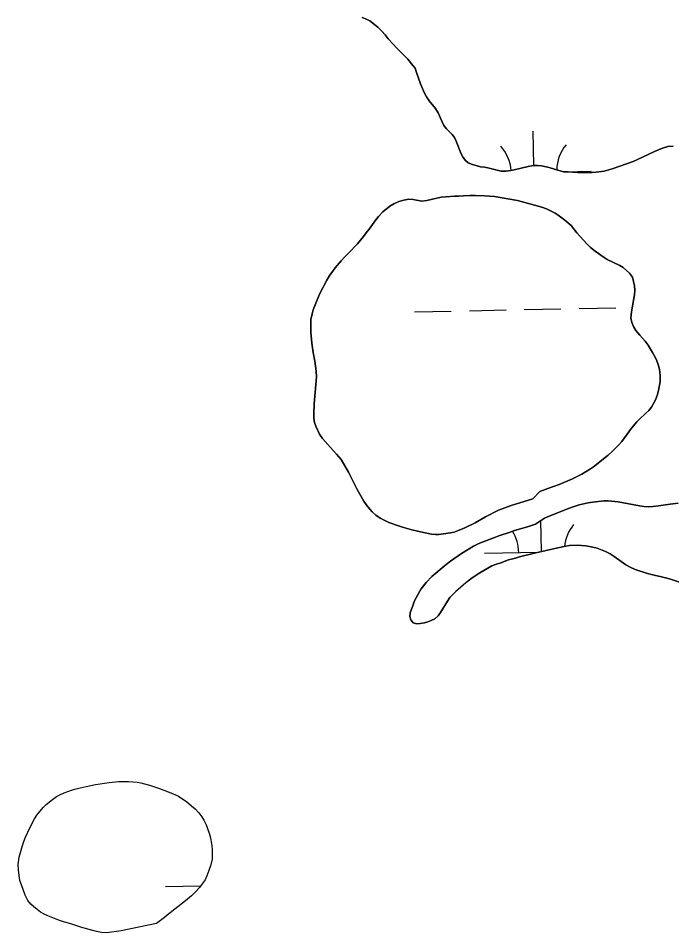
# Model space of a CAD drawing. Extents: x 3989314 to 4027622, y 243956 to 270014.
# Drawn here: x 4005481 to 4006052, y 251766 to 252567 of the extents above; entities that cross this region are included whole.
import ezdxf

# ---------------------------------------------------------------- set-up
doc = ezdxf.new("R2010")
doc.units = 0
doc.layers.add('V-RIVR-EDGE', color=7, linetype='Continuous')
doc.layers.add('V-WETL-SWMP', color=7, linetype='Continuous')

msp = doc.modelspace()

# ---------------------------------------------------------------- linework, layer by layer
at = {"layer": 'V-RIVR-EDGE'}
for points in [[(4005781.44, 252567.48), (4005784.62, 252566.22), (4005788.2, 252564.35), (4005795.15, 252558.86), (4005798.63, 252555.44), (4005801.58, 252552.13), (4005804.44, 252548.62), (4005812.2, 252540.24), (4005821.59, 252531.03), (4005825.77, 252525.45), (4005827.81, 252523.07), (4005829.23, 252519.26), (4005832.55, 252509.37), (4005836, 252501.13), (4005837.82, 252498.03), (4005840.27, 252494.52), (4005845.67, 252487.8), (4005848.12, 252483.98), (4005851.15, 252476.56), (4005853.08, 252472.95), (4005855.42, 252469.95), (4005860.22, 252464.88), (4005862.36, 252462.2), (4005863.88, 252459.11), (4005868.23, 252447.87), (4005869.85, 252444.78), (4005872, 252442.3), (4005874.45, 252440.12), (4005878.04, 252438.55), (4005885.22, 252436.55), (4005888.51, 252436.23), (4005891.59, 252435.69), (4005903.08, 252432.84), (4005907.5, 252432.71), (4005911.62, 252433.3), (4005914.7, 252433.89), (4005926.75, 252437), (4005931.59, 252437.9), (4005934.88, 252437.87), (4005938.58, 252437.54), (4005945.25, 252436.06), (4005949.86, 252434.49), (4005957.87, 252432.38), (4005961.98, 252432.35), (4005970.09, 252431.68), (4005982.84, 252431.59), (4005986.23, 252431.88), (4005993.44, 252432.86), (4005997.45, 252433.86), (4006001.37, 252435.17), (4006018.68, 252441.43), (4006021.98, 252442.75), (4006037.44, 252450.15), (4006044.35, 252452.98), (4006048.98, 252454.29), (4006053.71, 252454.67)], [(4005909.16, 252408.74), (4005897.45, 252410.62), (4005888.56, 252411.32), (4005880.58, 252411.63), (4005875.68, 252411.54), (4005870.26, 252411.32), (4005865.75, 252410.83), (4005862.66, 252410.85), (4005854.66, 252410.39), (4005850.8, 252410.02), (4005846.93, 252409.28), (4005838.02, 252407.02), (4005833.64, 252406.66), (4005826.3, 252408.12), (4005822.31, 252408.28), (4005818.05, 252407.53), (4005813.66, 252406.4), (4005809.39, 252404.24), (4005805.9, 252402.2), (4005799.55, 252397.09), (4005795.92, 252393.25), (4005793.58, 252390.3), (4005787.6, 252381.96), (4005785, 252378.76), (4005782.66, 252375.55), (4005777.46, 252369.14), (4005769.03, 252360.43), (4005766.31, 252357.74), (4005763.06, 252354.16), (4005758, 252348.14), (4005752.66, 252340.83), (4005750.58, 252337.49), (4005744.44, 252325.55), (4005741.56, 252318.74), (4005738.81, 252311.28), (4005737.76, 252307.94), (4005736.69, 252302.79), (4005736.49, 252291.83), (4005737.46, 252282.29)], [(4005737.46, 252282.29), (4005738.69, 252273.91), (4005740.19, 252266.55), (4005741.42, 252257.65), (4005741.65, 252252.76), (4005739.56, 252228.93), (4005739.11, 252220.56), (4005739.35, 252216.56), (4005739.96, 252212.82), (4005740.97, 252209.46), (4005744.15, 252202.61), (4005746.83, 252198.86), (4005749.13, 252196.01), (4005756.04, 252188.23), (4005759.11, 252184.99), (4005763.2, 252180.19), (4005769.57, 252169.33), (4005777.21, 252153.94), (4005783.07, 252143.98), (4005785.62, 252139.97), (4005788.17, 252136.73), (4005790.35, 252134.4), (4005793.55, 252131.54), (4005797.27, 252128.81), (4005804.85, 252125.15), (4005813.34, 252122.13), (4005816.81, 252121.08), (4005825.04, 252118.71), (4005832.76, 252116.85), (4005842.15, 252114.98), (4005845.63, 252114.7), (4005848.72, 252114.68), (4005858.79, 252116.03), (4005862.01, 252116.79), (4005864.98, 252117.8), (4005871.44, 252120.46), (4005880.36, 252124.78), (4005889.42, 252130.26), (4005900.8, 252135.99), (4005912.04, 252140.17), (4005931.02, 252145.84), (4005937.12, 252152.37), (4005944.09, 252155.03), (4005954.04, 252158.45), (4005965.54, 252163.52), (4005973.81, 252167.6), (4005981.32, 252172.18), (4005983.91, 252173.97), (4005996.86, 252184.2), (4006000.62, 252187.52), (4006006.33, 252193.15), (4006008.92, 252196.23), (4006017.37, 252207.64), (4006021.92, 252213.28), (4006024.26, 252215.71), (4006029.96, 252220.83), (4006032.43, 252223.26), (4006034.89, 252226.21), (4006038.29, 252232.5), (4006039.73, 252236.36), (4006041.04, 252240.73), (4006042.39, 252248.71), (4006042.42, 252253.48), (4006042.05, 252257.09), (4006041.44, 252260.71), (4006040.43, 252264.32), (4006038.91, 252268.07), (4006037.25, 252271.3), (4006035.72, 252273.89), (4006031.77, 252280.36), (4006029.21, 252283.85), (4006027.04, 252286.44), (4006024.48, 252289.17), (4006021.16, 252293.31), (4006018.99, 252296.68), (4006017.6, 252300.17), (4006016.85, 252304.42), (4006017.27, 252309.7), (4006019.41, 252321.42), (4006019.82, 252324.5), (4006020.1, 252328.5), (4006019.87, 252332.5), (4006018.25, 252339.98), (4006015.56, 252343.61), (4006010.05, 252348.41), (4006007.23, 252350.1), (4005995.93, 252355.59), (4005993.36, 252357.15), (4005985.41, 252362.75), (4005981.43, 252365.99), (4005978.23, 252369.11), (4005969.54, 252378.96), (4005964.42, 252385.31), (4005959.04, 252389.85), (4005953.14, 252394.4), (4005950.57, 252396.09), (4005947.11, 252397.92), (4005942.87, 252399.88), (4005938.88, 252401.33), (4005917.53, 252407.14), (4005909.16, 252408.74)], [(4006058.18, 252142.04), (4006051.09, 252141.31), (4006040.9, 252139.71), (4006035.99, 252139.09), (4006032.26, 252138.86), (4006028.13, 252139.14), (4006024.27, 252139.68), (4006005.74, 252143.16), (4005996.85, 252144.12), (4005992.99, 252144.14), (4005983.57, 252143.05), (4005979.45, 252142.3), (4005971.57, 252140.55), (4005965.25, 252138.66), (4005962.02, 252137.52), (4005945.09, 252130.8), (4005941.21, 252129.02), (4005933.32, 252123.79), (4005927.25, 252121.77), (4005913.95, 252117.99), (4005911.11, 252116.72), (4005901.16, 252113.56), (4005898.19, 252112.3), (4005885.27, 252107.36), (4005882.04, 252105.96), (4005878.94, 252104.3), (4005868.59, 252097.93), (4005858.75, 252091.42), (4005854.99, 252088.48)], [(4005824.26, 252039.97), (4005826.31, 252037.38), (4005829.27, 252036.46), (4005832.36, 252036.57), (4005836.1, 252037.32), (4005839.07, 252038.2), (4005842.04, 252039.21), (4005845.15, 252040.87), (4005848, 252043.55), (4005850.21, 252046.24), (4005856.2, 252056.26), (4005858.28, 252059.33), (4005863.6, 252064.71), (4005872.15, 252072.26), (4005877.85, 252076.6), (4005884.46, 252081.2), (4005895.06, 252087.06), (4005899.07, 252088.71), (4005902.81, 252089.84), (4005909.66, 252092.37), (4005915.85, 252094.01), (4005919.34, 252095.15), (4005932.38, 252098.41), (4005952.77, 252103.04), (4005959.86, 252104.41), (4005963.09, 252104.91), (4005970.05, 252105.25), (4005977.27, 252104.82), (4005983.44, 252103.61), (4005987.17, 252102.56), (4005994.63, 252099.68), (4005998.61, 252097.59), (4006002.2, 252095.24), (4006012.46, 252087.96), (4006016.19, 252086), (4006020.43, 252084.04), (4006031.36, 252080.49), (4006038.18, 252078.77), (4006042.29, 252077.97), (4006050.66, 252075.72), (4006068.53, 252069.81)], [(4005854.99, 252088.48), (4005842.68, 252077.87), (4005837.49, 252072.49), (4005833.07, 252066.98), (4005830.73, 252063), (4005827.08, 252056.06), (4005825.89, 252052.2), (4005824.71, 252049.25), (4005823.66, 252046.03), (4005823.38, 252042.94), (4005824.26, 252039.97)], [(4005481.27, 251832.17), (4005484.17, 251842.19), (4005485.48, 251845.78), (4005486.92, 251849.51), (4005490.7, 251857.72), (4005494.87, 251865.54), (4005496.95, 251868.74), (4005502.4, 251875.52), (4005504.99, 251878.08), (4005510.42, 251882.68), (4005513.91, 251885.1), (4005517.4, 251887), (4005520.75, 251888.4), (4005527.2, 251890.67), (4005530.17, 251891.55), (4005534.68, 251892.81), (4005540.09, 251894.06), (4005548.08, 251895.68), (4005560.19, 251897.4), (4005568.43, 251898.25), (4005572.03, 251898.48), (4005577.05, 251898.45), (4005584.76, 251897.88), (4005587.72, 251897.22), (4005595.29, 251895.24), (4005604.16, 251892.35), (4005615.45, 251887.77), (4005620.71, 251885.42), (4005624.68, 251882.95), (4005627.75, 251880.75), (4005632.23, 251877.11), (4005635.3, 251874.26), (4005638.62, 251870.77), (4005641.18, 251867.4), (4005643.09, 251864.43), (4005645.12, 251860.43), (4005647.77, 251853.21), (4005648.77, 251849.08), (4005649.89, 251842.13), (4005650.25, 251838.52), (4005650.35, 251834.28), (4005650.19, 251830.29), (4005649, 251825.28), (4005647.43, 251820.27), (4005645.72, 251815.78), (4005644.03, 251812.32), (4005641.56, 251808.6), (4005639.09, 251805.4), (4005635.73, 251801.69), (4005632.1, 251798.24), (4005626.92, 251793.77), (4005611.02, 251781.4), (4005608.69, 251779.23), (4005601.45, 251774), (4005570.52, 251767.51), (4005558.16, 251765.92), (4005553.27, 251766.21), (4005548.9, 251767.01), (4005536.32, 251770.44), (4005528.36, 251773.07), (4005517.57, 251776.35), (4005513.59, 251777.8), (4005506.54, 251780.67), (4005503.2, 251782.24), (4005500.12, 251783.93), (4005497.05, 251786.14), (4005493.98, 251788.73), (4005491.68, 251790.93), (4005489, 251794.04), (4005486.71, 251798.69), (4005483.3, 251807.71), (4005482.04, 251811.71), (4005481.29, 251816.09), (4005480.81, 251820.85), (4005480.58, 251825.75), (4005481.27, 251832.17)]]:
    msp.add_lwpolyline(points, dxfattribs=at)
at = {"layer": 'V-WETL-SWMP'}
for p, q in [((4005931.79, 252437.89), (4005931.19, 252467.84)), ((4005958.42, 252432.37), (4005981.9, 252432.84)), ((4005923.46, 252311.58), (4005955.45, 252312.22)), ((4005971.45, 252312.54), (4006003.44, 252313.17)), ((4005827.48, 252309.67), (4005859.47, 252310.31)), ((4005875.47, 252310.62), (4005907.46, 252311.26)), ((4005938.52, 252099.81), (4005937.99, 252126.88)), ((4005888.55, 252098.24), (4005935.77, 252099.18)), ((4005609.46, 251806.37), (4005640.32, 251806.99))]:
    msp.add_line(p, q, dxfattribs=at)
for points in [[(4006053.71, 252454.67), (4006048.98, 252454.29), (4006044.35, 252452.98), (4006037.44, 252450.15), (4006021.98, 252442.75), (4006018.68, 252441.43), (4006001.37, 252435.17), (4005997.45, 252433.86), (4005993.44, 252432.86), (4005986.23, 252431.88), (4005982.84, 252431.6), (4005970.09, 252431.68), (4005961.98, 252432.35), (4005957.87, 252432.38), (4005949.86, 252434.49), (4005945.25, 252436.06), (4005938.58, 252437.54), (4005934.88, 252437.87), (4005931.59, 252437.9), (4005926.75, 252437), (4005914.7, 252433.89), (4005911.62, 252433.3), (4005907.5, 252432.71), (4005903.08, 252432.84), (4005891.59, 252435.69), (4005888.5, 252436.23), (4005885.22, 252436.55), (4005878.04, 252438.55), (4005874.45, 252440.12), (4005872, 252442.3), (4005869.85, 252444.78), (4005868.23, 252447.87), (4005863.88, 252459.11), (4005862.36, 252462.2), (4005860.22, 252464.89), (4005855.42, 252469.95), (4005853.08, 252472.95), (4005851.15, 252476.56), (4005848.11, 252483.98), (4005845.67, 252487.8), (4005840.27, 252494.52), (4005837.82, 252498.03), (4005835.99, 252501.12), (4005832.55, 252509.37), (4005829.23, 252519.26), (4005827.81, 252523.07), (4005825.77, 252525.45), (4005821.59, 252531.03), (4005812.2, 252540.24), (4005804.44, 252548.62), (4005801.58, 252552.13), (4005798.63, 252555.44), (4005795.15, 252558.86), (4005788.2, 252564.35), (4005784.61, 252566.22), (4005781.44, 252567.48)], [(4005737.46, 252282.29), (4005736.49, 252291.83), (4005736.69, 252302.79), (4005737.76, 252307.93), (4005738.81, 252311.28), (4005741.56, 252318.74), (4005744.44, 252325.55), (4005750.58, 252337.49), (4005752.66, 252340.83), (4005757.99, 252348.14), (4005763.06, 252354.16), (4005766.31, 252357.75), (4005769.03, 252360.43), (4005777.46, 252369.14), (4005782.66, 252375.55), (4005785, 252378.76), (4005787.6, 252381.96), (4005793.58, 252390.3), (4005795.92, 252393.25), (4005799.55, 252397.09), (4005805.9, 252402.2), (4005809.39, 252404.24), (4005813.66, 252406.4), (4005818.05, 252407.53), (4005822.31, 252408.28), (4005826.3, 252408.12), (4005833.64, 252406.66), (4005838.02, 252407.02), (4005846.93, 252409.28), (4005850.8, 252410.02), (4005854.67, 252410.39), (4005862.66, 252410.85), (4005865.75, 252410.83), (4005870.26, 252411.31), (4005875.68, 252411.54), (4005880.58, 252411.63), (4005888.56, 252411.32), (4005897.45, 252410.62), (4005909.16, 252408.74), (4005917.53, 252407.14), (4005938.88, 252401.33), (4005942.87, 252399.88), (4005947.11, 252397.92), (4005950.58, 252396.09), (4005953.14, 252394.4), (4005959.04, 252389.85), (4005964.42, 252385.31), (4005969.53, 252378.96), (4005978.23, 252369.11), (4005981.43, 252365.99), (4005985.41, 252362.75), (4005993.36, 252357.15), (4005995.93, 252355.59), (4006007.23, 252350.1), (4006010.05, 252348.41), (4006015.56, 252343.61), (4006018.25, 252339.98), (4006019.87, 252332.49), (4006020.1, 252328.5), (4006019.82, 252324.51), (4006019.41, 252321.42), (4006017.27, 252309.7), (4006016.85, 252304.42), (4006017.6, 252300.17), (4006018.99, 252296.68), (4006021.16, 252293.31), (4006024.48, 252289.17), (4006027.04, 252286.44), (4006029.22, 252283.85), (4006031.77, 252280.36), (4006035.72, 252273.89), (4006037.25, 252271.3), (4006038.91, 252268.07), (4006040.43, 252264.32), (4006041.44, 252260.7), (4006042.06, 252257.09), (4006042.42, 252253.48), (4006042.39, 252248.71), (4006041.04, 252240.73), (4006039.73, 252236.36), (4006038.29, 252232.5), (4006034.89, 252226.21), (4006032.43, 252223.26), (4006029.96, 252220.83), (4006024.26, 252215.71), (4006021.92, 252213.28), (4006017.37, 252207.64), (4006008.92, 252196.23), (4006006.33, 252193.15), (4006000.62, 252187.52), (4005996.86, 252184.2), (4005983.91, 252173.97), (4005981.32, 252172.18), (4005973.81, 252167.59), (4005965.54, 252163.52), (4005954.04, 252158.45), (4005944.09, 252155.03), (4005937.12, 252152.37), (4005931.02, 252145.84), (4005912.04, 252140.17), (4005900.8, 252135.99)], [(4005900.8, 252135.99), (4005889.42, 252130.26), (4005880.36, 252124.78), (4005871.44, 252120.46), (4005864.98, 252117.8), (4005862.01, 252116.79), (4005858.78, 252116.03), (4005848.72, 252114.68), (4005845.63, 252114.7), (4005842.15, 252114.98), (4005832.76, 252116.85), (4005825.04, 252118.7), (4005816.81, 252121.08), (4005813.33, 252122.13), (4005804.85, 252125.15), (4005797.27, 252128.81), (4005793.55, 252131.54), (4005790.35, 252134.4), (4005788.17, 252136.73), (4005785.62, 252139.97), (4005783.07, 252143.98), (4005777.21, 252153.94), (4005769.57, 252169.33), (4005763.2, 252180.19), (4005759.11, 252184.99), (4005756.04, 252188.23), (4005749.13, 252196.01), (4005746.83, 252198.86), (4005744.15, 252202.61), (4005740.97, 252209.46), (4005739.96, 252212.82), (4005739.35, 252216.56), (4005739.11, 252220.56), (4005739.56, 252228.93), (4005741.65, 252252.76), (4005741.42, 252257.65), (4005740.19, 252266.55), (4005738.69, 252273.91), (4005737.46, 252282.29)], [(4005854.99, 252088.48), (4005858.75, 252091.42), (4005868.59, 252097.93), (4005878.94, 252104.3), (4005882.04, 252105.96), (4005885.27, 252107.35), (4005898.19, 252112.29), (4005901.16, 252113.56), (4005911.11, 252116.72), (4005913.95, 252117.99), (4005927.25, 252121.77), (4005933.32, 252123.79), (4005941.21, 252129.02), (4005945.09, 252130.8), (4005962.02, 252137.52), (4005965.25, 252138.66), (4005971.57, 252140.55), (4005979.45, 252142.3), (4005983.57, 252143.05), (4005992.99, 252144.14), (4005996.85, 252144.12), (4006005.74, 252143.16), (4006024.27, 252139.68), (4006028.13, 252139.14), (4006032.26, 252138.86), (4006036, 252139.09), (4006040.9, 252139.71), (4006051.09, 252141.31), (4006058.18, 252142.04)], [(4006068.53, 252069.81), (4006050.66, 252075.72), (4006042.29, 252077.97), (4006038.18, 252078.77), (4006031.36, 252080.49), (4006020.43, 252084.04), (4006016.19, 252086), (4006012.46, 252087.96), (4006002.2, 252095.24), (4005998.61, 252097.59), (4005994.63, 252099.68), (4005987.17, 252102.56), (4005983.44, 252103.61), (4005977.27, 252104.82), (4005970.05, 252105.25), (4005963.09, 252104.91), (4005959.87, 252104.41), (4005952.77, 252103.04), (4005932.38, 252098.41), (4005919.34, 252095.15), (4005915.85, 252094.01), (4005909.66, 252092.37), (4005902.81, 252089.84), (4005899.07, 252088.71), (4005895.06, 252087.06), (4005884.46, 252081.2), (4005877.85, 252076.6), (4005872.16, 252072.26), (4005863.6, 252064.71), (4005858.28, 252059.34), (4005856.2, 252056.26), (4005850.21, 252046.24), (4005848, 252043.55), (4005845.15, 252040.87), (4005842.04, 252039.21), (4005839.07, 252038.2), (4005836.1, 252037.32), (4005832.36, 252036.57), (4005829.27, 252036.46), (4005826.31, 252037.38), (4005824.26, 252039.97)], [(4005824.26, 252039.97), (4005823.38, 252042.94), (4005823.66, 252046.03), (4005824.71, 252049.25), (4005825.89, 252052.2), (4005827.08, 252056.06), (4005830.73, 252063), (4005833.08, 252066.98), (4005837.49, 252072.49), (4005842.68, 252077.87), (4005854.99, 252088.48)]]:
    msp.add_lwpolyline(points, dxfattribs=at)
msp.add_lwpolyline([(4005480.58, 251825.75), (4005481.27, 251832.17), (4005484.17, 251842.19), (4005485.48, 251845.79), (4005486.92, 251849.51), (4005490.7, 251857.72), (4005494.87, 251865.54), (4005496.95, 251868.74), (4005502.4, 251875.52), (4005504.99, 251878.08), (4005510.42, 251882.68), (4005513.91, 251885.1), (4005517.4, 251887.01), (4005520.75, 251888.4), (4005527.2, 251890.67), (4005530.17, 251891.55), (4005534.68, 251892.81), (4005540.09, 251894.06), (4005548.08, 251895.68), (4005560.19, 251897.4), (4005568.43, 251898.25), (4005572.03, 251898.48), (4005577.05, 251898.45), (4005584.76, 251897.88), (4005587.72, 251897.22), (4005595.3, 251895.24), (4005604.16, 251892.35), (4005615.45, 251887.77), (4005620.71, 251885.42), (4005624.68, 251882.95), (4005627.75, 251880.74), (4005632.23, 251877.11), (4005635.3, 251874.26), (4005638.62, 251870.77), (4005641.17, 251867.4), (4005643.08, 251864.43), (4005645.12, 251860.43), (4005647.77, 251853.21), (4005648.77, 251849.08), (4005649.89, 251842.13), (4005650.25, 251838.52), (4005650.35, 251834.28), (4005650.19, 251830.29), (4005649, 251825.28), (4005647.43, 251820.27), (4005645.72, 251815.78), (4005644.03, 251812.32), (4005641.56, 251808.6), (4005639.09, 251805.4), (4005635.72, 251801.69), (4005632.1, 251798.24), (4005626.92, 251793.77), (4005611.02, 251781.4), (4005608.69, 251779.23), (4005601.45, 251774), (4005570.52, 251767.51), (4005558.16, 251765.92), (4005553.27, 251766.21), (4005548.9, 251767.01), (4005536.32, 251770.44), (4005528.36, 251773.07), (4005517.57, 251776.35), (4005513.59, 251777.79), (4005506.54, 251780.67), (4005503.2, 251782.24), (4005500.12, 251783.93), (4005497.05, 251786.14), (4005493.98, 251788.73), (4005491.68, 251790.93), (4005489, 251794.04), (4005486.71, 251798.69), (4005483.3, 251807.71), (4005482.04, 251811.71), (4005481.29, 251816.09), (4005480.81, 251820.86)], close=True, dxfattribs=at)
for centre, start, end in [((4005987.13, 252433.42), 140.36987, 179.13525), ((4005876.67, 252431.22), 3.45517, 41.91354), ((4005993.76, 252100.81), 140.36987, 174.50763), ((4005883.29, 252098.61), 0.36988, 32.5409)]:
    msp.add_arc(centre, 35.25, start, end, dxfattribs=at)

doc.saveas('drawing.dxf')
